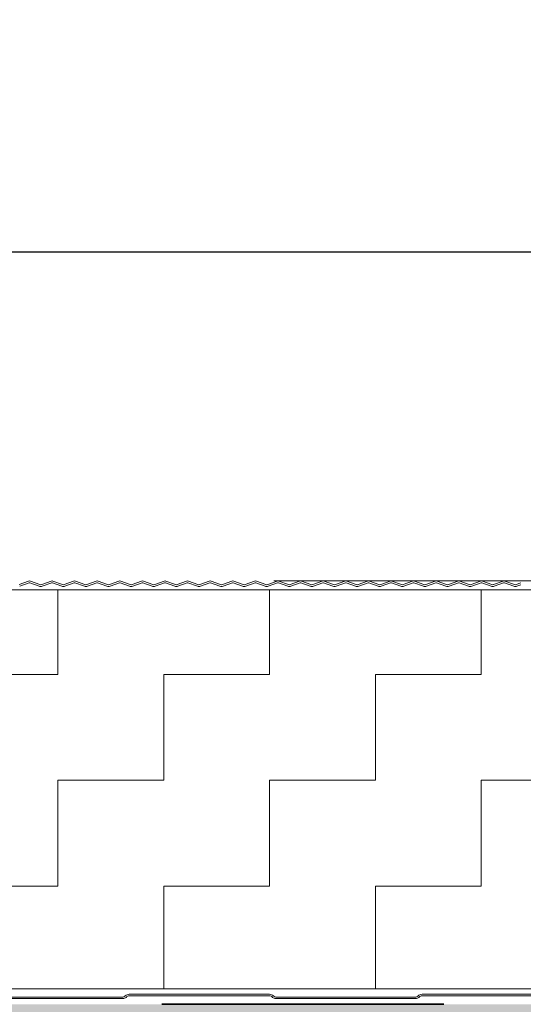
# Model space of a CAD drawing. Header units: metres. Extents: x 1316.5 to 1415.3, y -94.1 to -52.
# Tile 487 of 656: x 1401.399 to 1401.577, y -70.954 to -70.605. Entities that reach past the tile are written whole.
import ezdxf

# ---------------------------------------------------------------- set-up
doc = ezdxf.new("R2010")
doc.units = ezdxf.units.M
doc.header["$PDMODE"] = 65
for name, pattern in [('AUSGEZOGEN', [0]), ('PUNKT2_S9', [0.0015, 0, -0.0015]), ('STRICHPUNKT2_S5', [0.1, 0.07, -0.01, 0.01, -0.01])]:
    doc.linetypes.add(name, pattern=pattern)
doc.layers.add('XR$4$_42143', color=7, linetype='Continuous')
doc.layers.add('XR$4$_42154', color=7, linetype='Continuous')
for name, color, linetype, lineweight in [('XR$4$Achsen', 4, 'AUSGEZOGEN', 13), ('XR$4$Maßlinie 1_50', 7, 'AUSGEZOGEN', 25), ('XR$4$Muster', 4, 'AUSGEZOGEN', 13), ('XR$4$Möblierung', 4, 'AUSGEZOGEN', 13), ('XR$4$Wand Mauerwerk nt', 7, 'AUSGEZOGEN', 25), ('XR$4$Wand Mauerwerk tr_1', 42, 'AUSGEZOGEN', 18)]:
    doc.layers.add(name, color=color, linetype=linetype, lineweight=lineweight)
doc.styles.add('ARIAL', font='arial.ttf')
doc.dimstyles.new('DIMSTYLE_37', dxfattribs={"dimtxt": 0.04, "dimasz": 0.03, "dimexe": 0, "dimexo": 1e-06, "dimgap": 0.02, "dimtad": 2, "dimdec": 3, "dimrnd": 0.005, "dimzin": 4, "dimdsep": 46, "dimtxsty": 'ARIAL', "dimblk1": 'ALL_ML_KREIS', "dimblk2": 'ALL_ML_KREIS', "dimsah": 1, "dimcen": 0, "dimse1": 1, "dimse2": 1, "dimclrd": 7, "dimclre": 7, "dimclrt": 7, "dimadec": 0, "dimazin": 0, "dimtfac": 1, "dimtdec": 0, "dimtix": 1, "dimtmove": 2, "dimatfit": 3, "dimfxl": 0, "dimtzin": 0, "dimlwd": 0, "dimlwe": 25, "dimarcsym": 0})
doc.dimstyles.new('DIMSTYLE_4', dxfattribs={"dimtxt": 0.04, "dimasz": 0.03, "dimexe": 0, "dimexo": 1e-06, "dimgap": 0.02, "dimtad": 2, "dimdec": 1, "dimlfac": 100, "dimrnd": 0.5, "dimzin": 4, "dimdsep": 46, "dimtxsty": 'ARIAL', "dimblk1": 'ALL_ML_KREIS', "dimblk2": 'ALL_ML_KREIS', "dimsah": 1, "dimcen": 0, "dimse1": 1, "dimse2": 1, "dimclrd": 7, "dimclre": 7, "dimclrt": 7, "dimadec": 0, "dimazin": 0, "dimtfac": 1, "dimtdec": 0, "dimtix": 1, "dimtmove": 2, "dimatfit": 3, "dimfxl": 0, "dimtzin": 0, "dimlwd": 0, "dimlwe": 25, "dimarcsym": 0})

# ---------------------------------------------------------------- blocks, each defined once
blk = doc.blocks.new('ALL_ML_KREIS')
at = {"color": 0, "linetype": 'ByBlock', "lineweight": -2}
for p, q in [((0, -0.5), (0, 0.5)), ((-1, 0), (0.5, 0))]:
    blk.add_line(p, q, dxfattribs=at)
blk.add_circle((0, 0), 0.15, dxfattribs=at)
blk = doc.blocks.new('*D462')
at = {"layer": 'DEFPOINTS', "color": 7, "linetype": 'AUSGEZOGEN', "lineweight": 25, "transparency": 33554687}
for p in [(1400.59747, -70.45012), (1400.59747, -70.82742), (1401.82146, -70.86224)]:
    blk.add_point(p, dxfattribs=at)
at = {"layer": 'XR$4$Maßlinie 1_50', "color": 7, "linetype": 'AUSGEZOGEN', "lineweight": -2, "transparency": 33554687}
blk.add_line((1400.59747, -70.45012), (1401.82146, -70.45012), dxfattribs=at)
at = {"layer": 'XR$4$Maßlinie 1_50', "color": 7, "linetype": 'AUSGEZOGEN', "lineweight": 25, "transparency": 33554687, "xscale": 0.03, "yscale": 0.03, "zscale": 0.03, "rotation": 180}
blk.add_blockref('ALL_ML_KREIS', (1400.59747, -70.45012), dxfattribs=at)
at = {"layer": 'XR$4$Maßlinie 1_50', "color": 7, "linetype": 'AUSGEZOGEN', "lineweight": 25, "transparency": 33554687, "xscale": 0.03, "yscale": 0.03, "zscale": 0.03}
blk.add_blockref('ALL_ML_KREIS', (1401.82146, -70.45012), dxfattribs=at)
at = {"layer": 'XR$4$Maßlinie 1_50', "color": 7, "linetype": 'AUSGEZOGEN', "lineweight": 25, "transparency": 33554687, "insert": (1401.21643, -70.42012), "char_height": 0.04, "width": 0.2, "attachment_point": 5, "style": 'ARIAL'}
blk.add_mtext('\\A1;{\\A1;{1.22\\H0.026400;\\S5^ ;}}', dxfattribs=at)
blk = doc.blocks.new('*D472')
at = {"layer": 'DEFPOINTS', "color": 7, "linetype": 'AUSGEZOGEN', "lineweight": 25, "transparency": 33554687}
for p in [(1400.75747, -70.6877), (1400.75747, -70.80752), (1401.69646, -70.95437)]:
    blk.add_point(p, dxfattribs=at)
at = {"layer": 'XR$4$Maßlinie 1_50', "color": 7, "linetype": 'AUSGEZOGEN', "lineweight": -2, "transparency": 33554687}
blk.add_line((1400.75747, -70.6877), (1401.69646, -70.6877), dxfattribs=at)
at = {"layer": 'XR$4$Maßlinie 1_50', "color": 7, "linetype": 'AUSGEZOGEN', "lineweight": 25, "transparency": 33554687, "xscale": 0.03, "yscale": 0.03, "zscale": 0.03, "rotation": 180}
blk.add_blockref('ALL_ML_KREIS', (1400.75747, -70.6877), dxfattribs=at)
at = {"layer": 'XR$4$Maßlinie 1_50', "color": 7, "linetype": 'AUSGEZOGEN', "lineweight": 25, "transparency": 33554687, "xscale": 0.03, "yscale": 0.03, "zscale": 0.03}
blk.add_blockref('ALL_ML_KREIS', (1401.69646, -70.6877), dxfattribs=at)
at = {"layer": 'XR$4$Maßlinie 1_50', "color": 7, "linetype": 'AUSGEZOGEN', "lineweight": 25, "transparency": 33554687, "insert": (1401.22524, -70.65701), "char_height": 0.04, "width": 0.16, "attachment_point": 5, "style": 'ARIAL'}
blk.add_mtext('\\A1;{\\A1;{94\\H0.026400;\\S^ ;}}', dxfattribs=at)

msp = doc.modelspace()

# ---------------------------------------------------------------- hatches: boundary and pattern name
at = {"layer": 'XR$4$Muster', "linetype": 'AUSGEZOGEN', "lineweight": 13, "transparency": 33554687}
h = msp.add_hatch(dxfattribs=at)
h.set_pattern_fill('MUSTER', color=4, scale=0.0375, angle=90, style=0, pattern_type=2)
h.set_pattern_definition([(90, (-0.075, 0.075), (-0.0375, 0.0375), [0.0375, -0.0375]), (180, (-0.075, 0.075), (-0.0375, -0.0375), [0.0375, -0.0375])])
h.paths.add_polyline_path([(1401.76895, -70.80752), (1400.75747, -70.80752), (1400.75747, -70.94893), (1401.76895, -70.94893)], flags=0)
at = {"layer": 'XR$4$Möblierung', "linetype": 'AUSGEZOGEN', "lineweight": 13, "transparency": 33554687}
msp.add_hatch(color=8, dxfattribs=at).paths.add_polyline_path([(1401.62233, -71.04994), (1401.62256, -71.05008), (1401.62256, -71.05036), (1401.67476, -71.05036), (1401.67476, -71.04912), (1401.67594, -71.0482), (1401.67697, -71.04712), (1401.67783, -71.04589), (1401.67896, -71.04362), (1401.67896, -71.03937), (1401.67915, -71.03813), (1401.67972, -71.03702), (1401.6806, -71.03613), (1401.68172, -71.03556), (1401.68296, -71.03537), (1401.69246, -71.03537), (1401.69369, -71.03556), (1401.69481, -71.03613), (1401.69569, -71.03702), (1401.69626, -71.03813), (1401.69646, -71.03937), (1401.69646, -70.95437), (1401.23696, -70.95437), (1401.23096, -70.95437), (1401.21296, -70.95437), (1401.20696, -70.95437), (1400.74747, -70.95437), (1400.74747, -71.08437), (1400.74766, -71.08313), (1400.74823, -71.08202), (1400.74912, -71.08113), (1400.75023, -71.08056), (1400.75147, -71.08037), (1400.76097, -71.08037), (1400.7622, -71.08056), (1400.76332, -71.08113), (1400.7642, -71.08202), (1400.76477, -71.08313), (1400.76497, -71.08437), (1400.76497, -71.08862), (1400.76609, -71.09089), (1400.76695, -71.09212), (1400.76798, -71.0932), (1400.76917, -71.09412), (1400.76917, -71.09537), (1400.82137, -71.09537), (1400.82137, -71.09508), (1400.82159, -71.09494), (1400.82347, -71.09137), (1400.82347, -71.09064), (1400.82537, -71.09064), (1400.82537, -71.1081), (1400.82347, -71.1081), (1400.82347, -71.10737), (1400.82159, -71.1038), (1400.82137, -71.10366), (1400.82137, -71.10337), (1400.76917, -71.10337), (1400.76917, -71.10462), (1400.76798, -71.10554), (1400.76695, -71.10662), (1400.76609, -71.10785), (1400.76497, -71.11012), (1400.76497, -71.11437), (1400.76477, -71.11561), (1400.7642, -71.11672), (1400.76332, -71.11761), (1400.7622, -71.11817), (1400.76097, -71.11837), (1400.75147, -71.11837), (1400.75023, -71.11817), (1400.74912, -71.11761), (1400.74823, -71.11672), (1400.74766, -71.11561), (1400.74747, -71.11437), (1400.74747, -71.19437), (1400.74766, -71.19313), (1400.74823, -71.19202), (1400.74912, -71.19113), (1400.75023, -71.19056), (1400.75147, -71.19037), (1400.76097, -71.19037), (1400.7622, -71.19056), (1400.76332, -71.19113), (1400.7642, -71.19202), (1400.76477, -71.19313), (1400.76497, -71.19437), (1400.76497, -71.19862), (1400.76609, -71.20089), (1400.76695, -71.20212), (1400.76798, -71.2032), (1400.76917, -71.20412), (1400.76917, -71.20537), (1400.82137, -71.20537), (1400.82137, -71.20508), (1400.82159, -71.20494), (1400.82347, -71.20137), (1400.82347, -71.20064), (1400.82537, -71.20064), (1400.82537, -71.2181), (1400.82347, -71.2181), (1400.82347, -71.21737), (1400.82159, -71.2138), (1400.82137, -71.21366), (1400.82137, -71.21337), (1400.76917, -71.21337), (1400.76917, -71.21462), (1400.76798, -71.21554), (1400.76695, -71.21662), (1400.76609, -71.21785), (1400.76497, -71.22012), (1400.76497, -71.22437), (1400.76477, -71.22561), (1400.7642, -71.22672), (1400.76332, -71.22761), (1400.7622, -71.22817), (1400.76097, -71.22837), (1400.75147, -71.22837), (1400.75023, -71.22817), (1400.74912, -71.22761), (1400.74823, -71.22672), (1400.74766, -71.22561), (1400.74747, -71.22437), (1400.74747, -71.35437), (1401.69646, -71.35437), (1401.69646, -71.28937), (1401.69626, -71.29061), (1401.69569, -71.29172), (1401.69481, -71.29261), (1401.69369, -71.29317), (1401.69246, -71.29337), (1401.68296, -71.29337), (1401.68172, -71.29317), (1401.6806, -71.29261), (1401.67972, -71.29172), (1401.67915, -71.29061), (1401.67896, -71.28937), (1401.67896, -71.28512), (1401.67783, -71.28285), (1401.67697, -71.28162), (1401.67594, -71.28054), (1401.67476, -71.27962), (1401.67476, -71.27837), (1401.62256, -71.27837), (1401.62256, -71.27866), (1401.62233, -71.2788), (1401.62046, -71.28237), (1401.62046, -71.2831), (1401.61856, -71.2831), (1401.61856, -71.26564), (1401.62046, -71.26564), (1401.62046, -71.26637), (1401.62233, -71.26994), (1401.62256, -71.27008), (1401.62256, -71.27037), (1401.67476, -71.27037), (1401.67476, -71.26912), (1401.67594, -71.2682), (1401.67697, -71.26712), (1401.67783, -71.26589), (1401.67896, -71.26362), (1401.67896, -71.25937), (1401.67915, -71.25813), (1401.67972, -71.25702), (1401.6806, -71.25613), (1401.68172, -71.25556), (1401.68296, -71.25537), (1401.69246, -71.25537), (1401.69369, -71.25556), (1401.69481, -71.25613), (1401.69569, -71.25702), (1401.69626, -71.25813), (1401.69646, -71.25937), (1401.69646, -71.06937), (1401.69626, -71.07061), (1401.69569, -71.07172), (1401.69481, -71.07261), (1401.69369, -71.07317), (1401.69246, -71.07337), (1401.68296, -71.07337), (1401.68172, -71.07317), (1401.6806, -71.07261), (1401.67972, -71.07172), (1401.67915, -71.07061), (1401.67896, -71.06937), (1401.67896, -71.06512), (1401.67783, -71.06285), (1401.67697, -71.06162), (1401.67594, -71.06054), (1401.67476, -71.05962), (1401.67476, -71.05837), (1401.62256, -71.05837), (1401.62256, -71.05866), (1401.62233, -71.0588), (1401.62046, -71.06237), (1401.62046, -71.0631), (1401.61856, -71.0631), (1401.61856, -71.04564), (1401.62046, -71.04564), (1401.62046, -71.04637)])

# ---------------------------------------------------------------- linework, layer by layer
at = {"layer": 'XR$4$_42143', "color": 30, "linetype": 'AUSGEZOGEN', "lineweight": 13, "transparency": 33554687}
for p, q in [((1401.4021, -70.80443), (1401.39878, -70.80564)), ((1401.399, -70.80623), (1401.40232, -70.80502)), ((1401.40257, -70.80502), (1401.40589, -70.80623)), ((1401.40611, -70.80564), (1401.40278, -70.80443)), ((1401.41011, -70.80443), (1401.40679, -70.80564)), ((1401.407, -70.80623), (1401.41033, -70.80502)), ((1401.41058, -70.80502), (1401.4139, -70.80623)), ((1401.41411, -70.80564), (1401.41079, -70.80443)), ((1401.41812, -70.80443), (1401.4148, -70.80564)), ((1401.41501, -70.80623), (1401.41833, -70.80502)), ((1401.41859, -70.80502), (1401.42191, -70.80623)), ((1401.42212, -70.80564), (1401.4188, -70.80443)), ((1401.42613, -70.80443), (1401.42281, -70.80564)), ((1401.42302, -70.80623), (1401.42634, -70.80502)), ((1401.4266, -70.80502), (1401.42992, -70.80623)), ((1401.43013, -70.80564), (1401.42681, -70.80443)), ((1401.43414, -70.80443), (1401.43081, -70.80564)), ((1401.43103, -70.80623), (1401.43435, -70.80502)), ((1401.4346, -70.80502), (1401.43792, -70.80623)), ((1401.43814, -70.80564), (1401.43482, -70.80443)), ((1401.44214, -70.80443), (1401.43882, -70.80564)), ((1401.43904, -70.80623), (1401.44236, -70.80502)), ((1401.44261, -70.80502), (1401.44593, -70.80623)), ((1401.44615, -70.80564), (1401.44283, -70.80443)), ((1401.45015, -70.80443), (1401.44683, -70.80564)), ((1401.44705, -70.80623), (1401.45037, -70.80502)), ((1401.45062, -70.80502), (1401.45394, -70.80623)), ((1401.45416, -70.80564), (1401.45084, -70.80443)), ((1401.45816, -70.80443), (1401.45484, -70.80564)), ((1401.45506, -70.80623), (1401.45838, -70.80502)), ((1401.45863, -70.80502), (1401.46195, -70.80623)), ((1401.46217, -70.80564), (1401.45885, -70.80443)), ((1401.46617, -70.80443), (1401.46285, -70.80564)), ((1401.46306, -70.80623), (1401.46639, -70.80502)), ((1401.46664, -70.80502), (1401.46996, -70.80623)), ((1401.47017, -70.80564), (1401.46685, -70.80443)), ((1401.47418, -70.80443), (1401.47086, -70.80564)), ((1401.47107, -70.80623), (1401.47439, -70.80502)), ((1401.47465, -70.80502), (1401.47797, -70.80623)), ((1401.47818, -70.80564), (1401.47486, -70.80443)), ((1401.48219, -70.80443), (1401.47887, -70.80564)), ((1401.47908, -70.80623), (1401.4824, -70.80502)), ((1401.48266, -70.80502), (1401.48598, -70.80623)), ((1401.48619, -70.80564), (1401.48287, -70.80443)), ((1401.4902, -70.80443), (1401.48688, -70.80564)), ((1401.48709, -70.80623), (1401.49041, -70.80502)), ((1401.49066, -70.80502), (1401.49399, -70.80623)), ((1401.4942, -70.80564), (1401.49088, -70.80443)), ((1401.49821, -70.80443), (1401.49488, -70.80564)), ((1401.4951, -70.80623), (1401.49842, -70.80502)), ((1401.49867, -70.80502), (1401.50199, -70.80623)), ((1401.50221, -70.80564), (1401.49889, -70.80443)), ((1401.50621, -70.80443), (1401.50289, -70.80564)), ((1401.50311, -70.80623), (1401.50643, -70.80502)), ((1401.50668, -70.80502), (1401.51, -70.80623)), ((1401.51022, -70.80564), (1401.5069, -70.80443)), ((1401.51422, -70.80443), (1401.5109, -70.80564)), ((1401.51112, -70.80623), (1401.51444, -70.80502)), ((1401.51469, -70.80502), (1401.51801, -70.80623)), ((1401.51823, -70.80564), (1401.51491, -70.80443)), ((1401.52223, -70.80443), (1401.51891, -70.80564)), ((1401.51913, -70.80623), (1401.52245, -70.80502)), ((1401.5227, -70.80502), (1401.52602, -70.80623)), ((1401.52624, -70.80564), (1401.52291, -70.80443)), ((1401.53024, -70.80443), (1401.52692, -70.80564)), ((1401.52713, -70.80623), (1401.53045, -70.80502)), ((1401.53071, -70.80502), (1401.53403, -70.80623)), ((1401.53424, -70.80564), (1401.53092, -70.80443)), ((1401.53825, -70.80443), (1401.53493, -70.80564)), ((1401.53514, -70.80623), (1401.53846, -70.80502)), ((1401.53872, -70.80502), (1401.54204, -70.80623)), ((1401.54225, -70.80564), (1401.53893, -70.80443)), ((1401.54626, -70.80443), (1401.54294, -70.80564)), ((1401.54315, -70.80623), (1401.54647, -70.80502)), ((1401.54673, -70.80502), (1401.55005, -70.80623)), ((1401.55026, -70.80564), (1401.54694, -70.80443)), ((1401.55427, -70.80443), (1401.55094, -70.80564)), ((1401.55116, -70.80623), (1401.55448, -70.80502)), ((1401.55473, -70.80502), (1401.55805, -70.80623)), ((1401.55827, -70.80564), (1401.55495, -70.80443)), ((1401.56227, -70.80443), (1401.55895, -70.80564)), ((1401.55917, -70.80623), (1401.56249, -70.80502)), ((1401.56274, -70.80502), (1401.56606, -70.80623)), ((1401.56628, -70.80564), (1401.56296, -70.80443)), ((1401.57028, -70.80443), (1401.56696, -70.80564)), ((1401.56718, -70.80623), (1401.5705, -70.80502)), ((1401.57075, -70.80502), (1401.57407, -70.80623)), ((1401.57429, -70.80564), (1401.57097, -70.80443)), ((1401.57664, -70.80503), (1401.57497, -70.80564)), ((1401.57519, -70.80623), (1401.57664, -70.8057)), ((1401.43555, -70.95182), (1401.386, -70.95182)), ((1401.4364, -70.9514), (1401.4363, -70.95151)), ((1401.43669, -70.9519), (1401.43679, -70.95179)), ((1401.43782, -70.95137), (1401.4875, -70.95137)), ((1401.48852, -70.95179), (1401.48863, -70.9519)), ((1401.48902, -70.95151), (1401.48891, -70.9514)), ((1401.53932, -70.95182), (1401.48976, -70.95182)), ((1401.54017, -70.9514), (1401.54006, -70.95151)), ((1401.54045, -70.9519), (1401.54056, -70.95179)), ((1401.59126, -70.95082), (1401.54158, -70.95082)), ((1401.54158, -70.95137), (1401.59126, -70.95137)), ((1401.386, -70.95237), (1401.43555, -70.95237)), ((1401.48976, -70.95237), (1401.53932, -70.95237))]:
    msp.add_line(p, q, dxfattribs=at)
for centre, radius, start, end in [((1401.40244, -70.80537), 0.001, 70.0189, 109.9791), ((1401.40244, -70.80537), 0.00037, 70.0189, 109.9791), ((1401.41045, -70.80537), 0.001, 70.0189, 109.9791), ((1401.41045, -70.80537), 0.00037, 70.0189, 109.9791), ((1401.41045, -70.80537), 0.00037, 70.0189, 109.9791), ((1401.41846, -70.80537), 0.001, 70.0189, 109.9791), ((1401.41846, -70.80537), 0.00037, 70.0189, 109.9791), ((1401.42647, -70.80537), 0.001, 70.0189, 109.9791), ((1401.42647, -70.80537), 0.00037, 70.0189, 109.9791), ((1401.43448, -70.80537), 0.001, 70.0189, 109.9791), ((1401.43448, -70.80537), 0.00037, 70.0189, 109.9791), ((1401.44249, -70.80537), 0.001, 70.0189, 109.9791), ((1401.44249, -70.80537), 0.00037, 70.0189, 109.9791), ((1401.45049, -70.80537), 0.001, 70.0189, 109.9791), ((1401.45049, -70.80537), 0.00037, 70.0189, 109.9791), ((1401.4585, -70.80537), 0.001, 70.0189, 109.9791), ((1401.4585, -70.80537), 0.00037, 70.0189, 109.9791), ((1401.46651, -70.80537), 0.001, 70.0189, 109.9791), ((1401.46651, -70.80537), 0.00037, 70.0189, 109.9791), ((1401.47452, -70.80537), 0.001, 70.0189, 109.9791), ((1401.47452, -70.80537), 0.00037, 70.0189, 109.9791), ((1401.48253, -70.80537), 0.001, 70.0189, 109.9791), ((1401.48253, -70.80537), 0.00037, 70.0189, 109.9791), ((1401.49054, -70.80537), 0.001, 70.0189, 109.9791), ((1401.49054, -70.80537), 0.00037, 70.0189, 109.9791), ((1401.49855, -70.80537), 0.001, 70.0189, 109.9791), ((1401.49855, -70.80537), 0.00037, 70.0189, 109.9791), ((1401.50656, -70.80537), 0.001, 70.0189, 109.9791), ((1401.50656, -70.80537), 0.00037, 70.0189, 109.9791), ((1401.51456, -70.80537), 0.001, 70.0189, 109.9791), ((1401.51456, -70.80537), 0.00037, 70.0189, 109.9791), ((1401.52257, -70.80537), 0.001, 70.0189, 109.9791), ((1401.52257, -70.80537), 0.00037, 70.0189, 109.9791), ((1401.53058, -70.80537), 0.001, 70.0189, 109.9791), ((1401.53058, -70.80537), 0.00037, 70.0189, 109.9791), ((1401.53859, -70.80537), 0.001, 70.0189, 109.9791), ((1401.53859, -70.80537), 0.00037, 70.0189, 109.9791), ((1401.5466, -70.80537), 0.001, 70.0189, 109.9791), ((1401.5466, -70.80537), 0.00037, 70.0189, 109.9791), ((1401.55461, -70.80537), 0.001, 70.0189, 109.9791), ((1401.55461, -70.80537), 0.00037, 70.0189, 109.9791), ((1401.56262, -70.80537), 0.001, 70.0189, 109.9791), ((1401.56262, -70.80537), 0.00037, 70.0189, 109.9791), ((1401.57062, -70.80537), 0.001, 70.0189, 109.9791), ((1401.57062, -70.80537), 0.00037, 70.0189, 109.9791), ((1401.40645, -70.8047), 0.00163, 250.0189, 289.9791), ((1401.40645, -70.8047), 0.001, 250.0189, 289.9791), ((1401.41446, -70.8047), 0.00163, 250.0189, 289.9791), ((1401.41446, -70.8047), 0.001, 250.0189, 289.9791), ((1401.42246, -70.8047), 0.00163, 250.0189, 289.9791), ((1401.42246, -70.8047), 0.001, 250.0189, 289.9791), ((1401.43047, -70.8047), 0.00163, 250.0189, 289.9791), ((1401.43047, -70.8047), 0.001, 250.0189, 289.9791), ((1401.43848, -70.8047), 0.00163, 250.0189, 289.9791), ((1401.43848, -70.8047), 0.001, 250.0189, 289.9791), ((1401.44649, -70.8047), 0.00163, 250.0189, 289.9791), ((1401.44649, -70.8047), 0.001, 250.0189, 289.9791), ((1401.4545, -70.8047), 0.00163, 250.0189, 289.9791), ((1401.4545, -70.8047), 0.001, 250.0189, 289.9791), ((1401.46251, -70.8047), 0.00163, 250.0189, 289.9791), ((1401.46251, -70.8047), 0.001, 250.0189, 289.9791), ((1401.47052, -70.8047), 0.00163, 250.0189, 289.9791), ((1401.47052, -70.8047), 0.001, 250.0189, 289.9791), ((1401.47852, -70.8047), 0.00163, 250.0189, 289.9791), ((1401.47852, -70.8047), 0.001, 250.0189, 289.9791), ((1401.48653, -70.8047), 0.00163, 250.0189, 289.9791), ((1401.48653, -70.8047), 0.001, 250.0189, 289.9791), ((1401.49454, -70.8047), 0.00163, 250.0189, 289.9791), ((1401.49454, -70.8047), 0.001, 250.0189, 289.9791), ((1401.50255, -70.8047), 0.00163, 250.0189, 289.9791), ((1401.50255, -70.8047), 0.001, 250.0189, 289.9791), ((1401.51056, -70.8047), 0.00163, 250.0189, 289.9791), ((1401.51056, -70.8047), 0.001, 250.0189, 289.9791), ((1401.51857, -70.8047), 0.00163, 250.0189, 289.9791), ((1401.51857, -70.8047), 0.001, 250.0189, 289.9791), ((1401.52658, -70.8047), 0.00163, 250.0189, 289.9791), ((1401.52658, -70.8047), 0.001, 250.0189, 289.9791), ((1401.53459, -70.8047), 0.00163, 250.0189, 289.9791), ((1401.53459, -70.8047), 0.001, 250.0189, 289.9791), ((1401.54259, -70.8047), 0.00163, 250.0189, 289.9791), ((1401.54259, -70.8047), 0.001, 250.0189, 289.9791), ((1401.5506, -70.8047), 0.00163, 250.0189, 289.9791), ((1401.5506, -70.8047), 0.001, 250.0189, 289.9791), ((1401.55861, -70.8047), 0.00163, 250.0189, 289.9791), ((1401.55861, -70.8047), 0.001, 250.0189, 289.9791), ((1401.56662, -70.8047), 0.00163, 250.0189, 289.9791), ((1401.56662, -70.8047), 0.001, 250.0189, 289.9791), ((1401.57463, -70.8047), 0.00163, 250.0189, 289.9791), ((1401.57463, -70.8047), 0.001, 250.0189, 289.9791), ((1401.43555, -70.95077), 0.00105, 270, 315), ((1401.43555, -70.95077), 0.0016, 270, 315), ((1401.43782, -70.95282), 0.002, 90, 135), ((1401.43782, -70.95282), 0.00145, 90, 135), ((1401.4875, -70.95282), 0.002, 45, 90), ((1401.4875, -70.95282), 0.00145, 45, 90), ((1401.48976, -70.95077), 0.0016, 225, 270), ((1401.48976, -70.95077), 0.00105, 225, 270), ((1401.53932, -70.95077), 0.00105, 270, 315), ((1401.53932, -70.95077), 0.0016, 270, 315), ((1401.54158, -70.95282), 0.002, 90, 135), ((1401.54158, -70.95282), 0.00145, 90, 135)]:
    msp.add_arc(centre, radius, start, end, dxfattribs=at)
at = {"layer": 'XR$4$_42154', "color": 51, "linetype": 'AUSGEZOGEN', "lineweight": 13, "transparency": 33554687}
for p, q in [((1401.40232, -70.80502), (1401.399, -70.80623)), ((1401.40589, -70.80623), (1401.40257, -70.80502)), ((1401.41033, -70.80502), (1401.407, -70.80623)), ((1401.4139, -70.80623), (1401.41058, -70.80502)), ((1401.41833, -70.80502), (1401.41501, -70.80623)), ((1401.42191, -70.80623), (1401.41859, -70.80502)), ((1401.42634, -70.80502), (1401.42302, -70.80623)), ((1401.42992, -70.80623), (1401.4266, -70.80502)), ((1401.43435, -70.80502), (1401.43103, -70.80623)), ((1401.43792, -70.80623), (1401.4346, -70.80502)), ((1401.44236, -70.80502), (1401.43904, -70.80623)), ((1401.44593, -70.80623), (1401.44261, -70.80502)), ((1401.45037, -70.80502), (1401.44705, -70.80623)), ((1401.45394, -70.80623), (1401.45062, -70.80502)), ((1401.45838, -70.80502), (1401.45506, -70.80623)), ((1401.46195, -70.80623), (1401.45863, -70.80502)), ((1401.46639, -70.80502), (1401.46306, -70.80623)), ((1401.46996, -70.80623), (1401.46664, -70.80502)), ((1401.47439, -70.80502), (1401.47107, -70.80623)), ((1401.47797, -70.80623), (1401.47465, -70.80502)), ((1401.4824, -70.80502), (1401.47908, -70.80623)), ((1401.48598, -70.80623), (1401.48266, -70.80502)), ((1401.49041, -70.80502), (1401.48709, -70.80623)), ((1401.49399, -70.80623), (1401.49066, -70.80502)), ((1401.49842, -70.80502), (1401.4951, -70.80623)), ((1401.50199, -70.80623), (1401.49867, -70.80502)), ((1401.50643, -70.80502), (1401.50311, -70.80623)), ((1401.51, -70.80623), (1401.50668, -70.80502)), ((1401.51444, -70.80502), (1401.51112, -70.80623)), ((1401.51801, -70.80623), (1401.51469, -70.80502)), ((1401.52245, -70.80502), (1401.51913, -70.80623)), ((1401.52602, -70.80623), (1401.5227, -70.80502)), ((1401.53045, -70.80502), (1401.52713, -70.80623)), ((1401.53403, -70.80623), (1401.53071, -70.80502)), ((1401.53846, -70.80502), (1401.53514, -70.80623)), ((1401.54204, -70.80623), (1401.53872, -70.80502)), ((1401.54647, -70.80502), (1401.54315, -70.80623)), ((1401.55005, -70.80623), (1401.54673, -70.80502)), ((1401.55448, -70.80502), (1401.55116, -70.80623)), ((1401.55805, -70.80623), (1401.55473, -70.80502)), ((1401.56249, -70.80502), (1401.55917, -70.80623)), ((1401.56606, -70.80623), (1401.56274, -70.80502)), ((1401.5705, -70.80502), (1401.56718, -70.80623)), ((1401.57407, -70.80623), (1401.57075, -70.80502)), ((1401.57664, -70.8057), (1401.57519, -70.80623)), ((1401.386, -70.95182), (1401.43555, -70.95182)), ((1401.4363, -70.95151), (1401.4364, -70.9514)), ((1401.43782, -70.95082), (1401.4875, -70.95082)), ((1401.48891, -70.9514), (1401.48902, -70.95151)), ((1401.48976, -70.95182), (1401.53932, -70.95182)), ((1401.54006, -70.95151), (1401.54017, -70.9514)), ((1401.54158, -70.95082), (1401.59126, -70.95082))]:
    msp.add_line(p, q, dxfattribs=at)
for centre, radius, start, end in [((1401.40244, -70.80537), 0.00037, 70.0189, 109.9791), ((1401.41045, -70.80537), 0.00037, 70.0189, 109.9791), ((1401.41045, -70.80537), 0.00037, 70.0189, 109.9791), ((1401.41846, -70.80537), 0.00037, 70.0189, 109.9791), ((1401.42647, -70.80537), 0.00037, 70.0189, 109.9791), ((1401.43448, -70.80537), 0.00037, 70.0189, 109.9791), ((1401.44249, -70.80537), 0.00037, 70.0189, 109.9791), ((1401.45049, -70.80537), 0.00037, 70.0189, 109.9791), ((1401.4585, -70.80537), 0.00037, 70.0189, 109.9791), ((1401.46651, -70.80537), 0.00037, 70.0189, 109.9791), ((1401.47452, -70.80537), 0.00037, 70.0189, 109.9791), ((1401.48253, -70.80537), 0.00037, 70.0189, 109.9791), ((1401.49054, -70.80537), 0.00037, 70.0189, 109.9791), ((1401.49855, -70.80537), 0.00037, 70.0189, 109.9791), ((1401.50656, -70.80537), 0.00037, 70.0189, 109.9791), ((1401.51456, -70.80537), 0.00037, 70.0189, 109.9791), ((1401.52257, -70.80537), 0.00037, 70.0189, 109.9791), ((1401.53058, -70.80537), 0.00037, 70.0189, 109.9791), ((1401.53859, -70.80537), 0.00037, 70.0189, 109.9791), ((1401.5466, -70.80537), 0.00037, 70.0189, 109.9791), ((1401.55461, -70.80537), 0.00037, 70.0189, 109.9791), ((1401.56262, -70.80537), 0.00037, 70.0189, 109.9791), ((1401.57062, -70.80537), 0.00037, 70.0189, 109.9791), ((1401.40645, -70.8047), 0.00163, 250.0189, 289.9791), ((1401.41446, -70.8047), 0.00163, 250.0189, 289.9791), ((1401.42246, -70.8047), 0.00163, 250.0189, 289.9791), ((1401.43047, -70.8047), 0.00163, 250.0189, 289.9791), ((1401.43848, -70.8047), 0.00163, 250.0189, 289.9791), ((1401.44649, -70.8047), 0.00163, 250.0189, 289.9791), ((1401.4545, -70.8047), 0.00163, 250.0189, 289.9791), ((1401.46251, -70.8047), 0.00163, 250.0189, 289.9791), ((1401.47052, -70.8047), 0.00163, 250.0189, 289.9791), ((1401.47852, -70.8047), 0.00163, 250.0189, 289.9791), ((1401.48653, -70.8047), 0.00163, 250.0189, 289.9791), ((1401.49454, -70.8047), 0.00163, 250.0189, 289.9791), ((1401.50255, -70.8047), 0.00163, 250.0189, 289.9791), ((1401.51056, -70.8047), 0.00163, 250.0189, 289.9791), ((1401.51857, -70.8047), 0.00163, 250.0189, 289.9791), ((1401.52658, -70.8047), 0.00163, 250.0189, 289.9791), ((1401.53459, -70.8047), 0.00163, 250.0189, 289.9791), ((1401.54259, -70.8047), 0.00163, 250.0189, 289.9791), ((1401.5506, -70.8047), 0.00163, 250.0189, 289.9791), ((1401.55861, -70.8047), 0.00163, 250.0189, 289.9791), ((1401.56662, -70.8047), 0.00163, 250.0189, 289.9791), ((1401.57463, -70.8047), 0.00163, 250.0189, 289.9791), ((1401.43555, -70.95077), 0.00105, 270, 315), ((1401.43782, -70.95282), 0.002, 90, 135), ((1401.4875, -70.95282), 0.002, 45, 90), ((1401.48976, -70.95077), 0.00105, 225, 270), ((1401.53932, -70.95077), 0.00105, 270, 315), ((1401.54158, -70.95282), 0.002, 90, 135)]:
    msp.add_arc(centre, radius, start, end, dxfattribs=at)
at = {"layer": 'XR$4$Achsen', "color": 4, "linetype": 'STRICHPUNKT2_S5', "lineweight": 35, "transparency": 33554687}
msp.add_line((1400.24931, -70.95437), (1404.67296, -70.95437), dxfattribs=at)
at = {"layer": 'XR$4$Wand Mauerwerk nt', "color": 7, "linetype": 'AUSGEZOGEN', "lineweight": 13, "transparency": 33554687}
for p, q in [((1401.82146, -70.80752), (1400.74747, -70.80752)), ((1401.82146, -70.94893), (1400.74747, -70.94893))]:
    msp.add_line(p, q, dxfattribs=at)
at = {"layer": 'XR$4$Wand Mauerwerk tr_1', "color": 52, "linetype": 'PUNKT2_S9', "lineweight": 13, "transparency": 33554687}
msp.add_line((1400.28904, -70.80437), (1402.12316, -70.80437), dxfattribs=at)

# ---------------------------------------------------------------- dimensions: what is measured, and where the dimension line sits
at = {"layer": 'XR$4$Maßlinie 1_50', "color": 7, "linetype": 'AUSGEZOGEN', "lineweight": 25, "transparency": 33554687}
for base, p1, p2, dimstyle, picture, middle in [((1401.82146, -70.45012), (1400.59747, -70.82741), (1401.82146, -70.86224), 'DIMSTYLE_37', '*D462', (1401.21643, -70.42012)), ((1401.69646, -70.6877), (1400.75747, -70.80752), (1401.69646, -70.95437), 'DIMSTYLE_4', '*D472', (1401.22524, -70.65701))]:
    dim = msp.add_linear_dim(base=base, p1=p1, p2=p2, dimstyle=dimstyle, override={"dimpost": '<>', "dimclrd": 7, "dimclre": 7, "dimclrt": 7, "dimlwd": 0, "dimlwe": 25}, dxfattribs=at)
    dim.commit()
    dim.dimension.update_dxf_attribs({"geometry": picture, "text_midpoint": middle, "dimtype": 160})

doc.saveas('drawing.dxf')
